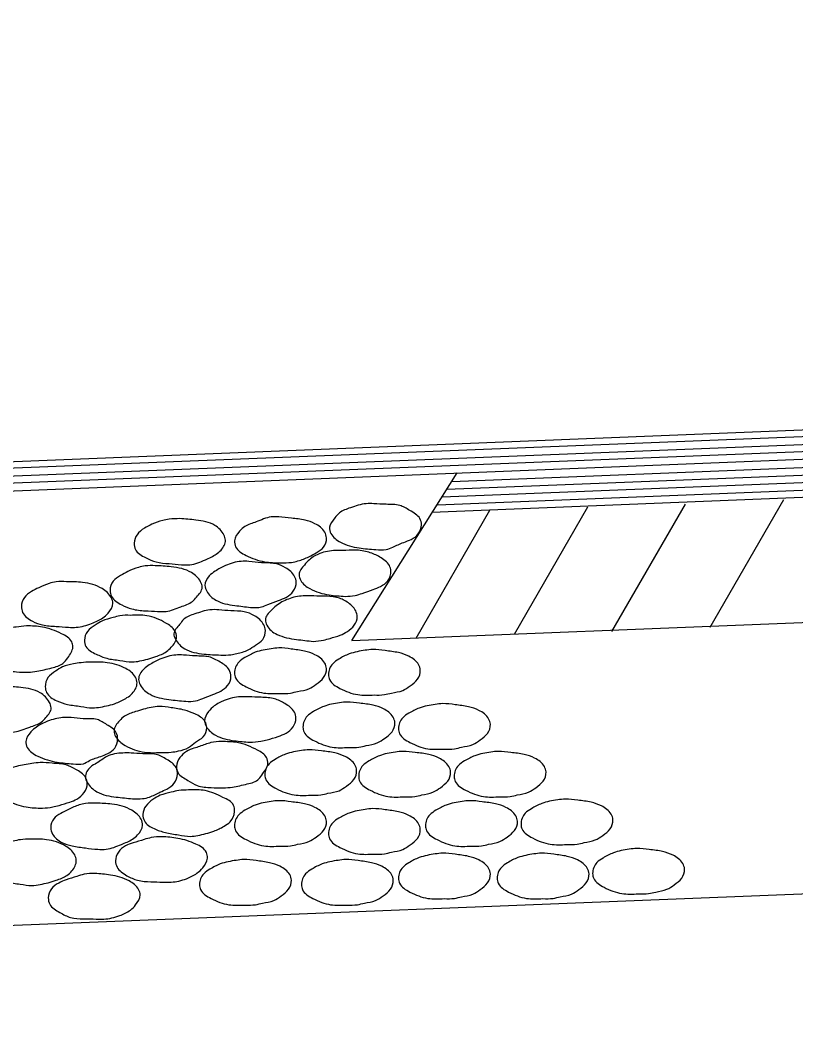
# Model space of a CAD drawing. Extents: x 634177 to 635904, y 289936 to 290970.
# Drawn here: x 635687.22 to 635691.21, y 290607.83 to 290612.98 of the extents above; entities that cross this region are included whole.
import ezdxf

# ---------------------------------------------------------------- set-up
doc = ezdxf.new("R2010")
doc.units = 0
doc.layers.add('R_Draft', color=7, linetype='Continuous')

msp = doc.modelspace()

# ---------------------------------------------------------------- linework, layer by layer
at = {"layer": 'R_Draft'}
for p, q in [((635679.808, 290610.3809), (635744.0617, 290612.9441)), ((635679.8833, 290610.4165), (635743.9929, 290612.9781)), ((635679.7231, 290610.3364), (635744.1369, 290612.9077)), ((635679.6398, 290610.2968), (635744.2081, 290612.8713)), ((635679.5557, 290610.2531), (635744.2809, 290612.8349)), ((635689.4381, 290610.6058), (635734.3831, 290612.3998)), ((635689.4114, 290610.5653), (635734.4122, 290612.3573)), ((635689.3629, 290610.4853), (635734.4632, 290612.2833)), ((635689.3872, 290610.5265), (635734.4373, 290612.3213)), ((635689.3354, 290610.4481), (635734.489, 290612.2445)), ((635688.9229, 290609.788), (635734.9177, 290611.6184)), ((635688.923, 290609.788), (635689.4648, 290610.6503)), ((635690.1345, 290610.4739), (635689.7576, 290609.8188)), ((635690.6376, 290610.4885), (635690.2591, 290609.8333)), ((635691.1432, 290610.5103), (635690.7646, 290609.8536)), ((635689.6314, 290610.4553), (635689.2521, 290609.7985)), ((635674.6986, 290607.8258), (635699.8144, 290608.8264))]:
    msp.add_line(p, q, dxfattribs=at)
for points in [[(635689.0466, 290610.2547), (635688.9609, 290610.2636), (635688.8646, 290610.2928), (635688.8161, 290610.3372), (635688.8088, 290610.3696), (635688.8363, 290610.4181), (635688.859, 290610.4432), (635688.9164, 290610.4699), (635688.9965, 290610.4909), (635689.0369, 290610.4909), (635689.0992, 290610.4877), (635689.1696, 290610.482), (635689.2213, 290610.4561), (635689.2731, 290610.4141), (635689.2812, 290610.3825), (635689.265, 290610.3356), (635689.2286, 290610.3073), (635689.1898, 290610.2919), (635689.134, 290610.2677), (635689.0992, 290610.2555), (635689.0466, 290610.2547)], [(635688.5581, 290610.186), (635688.4748, 290610.1925), (635688.3793, 290610.2248), (635688.326, 290610.2693), (635688.3203, 290610.3008), (635688.3454, 290610.3494), (635688.3737, 290610.3736), (635688.4311, 290610.3971), (635688.5088, 290610.423), (635688.5476, 290610.423), (635688.6123, 290610.4165), (635688.6827, 290610.4068), (635688.7336, 290610.3882), (635688.7838, 290610.3445), (635688.7927, 290610.3146), (635688.7781, 290610.2677), (635688.7401, 290610.2386), (635688.7021, 290610.2183), (635688.6463, 290610.1965), (635688.6123, 290610.1892), (635688.5581, 290610.186)], [(635688.0396, 290610.4141), (635688.1213, 290610.4068), (635688.2192, 290610.3793), (635688.2653, 290610.3308), (635688.2734, 290610.3041), (635688.2507, 290610.2523), (635688.2265, 290610.2321), (635688.1707, 290610.203), (635688.0898, 290610.1771), (635688.0469, 290610.1771), (635687.9838, 290610.1828), (635687.9167, 290610.1916), (635687.8625, 290610.2135), (635687.8107, 290610.2547), (635687.8043, 290610.2887), (635687.8188, 290610.3316), (635687.8568, 290610.3647), (635687.8956, 290610.385), (635687.9507, 290610.4044), (635687.9838, 290610.4108), (635688.0396, 290610.4141)], [(635688.8897, 290610.0145), (635688.8064, 290610.0218), (635688.7077, 290610.0541), (635688.6608, 290610.0962), (635688.6519, 290610.1261), (635688.6794, 290610.1755), (635688.7053, 290610.203), (635688.7587, 290610.2345), (635688.8396, 290610.2499), (635688.8776, 290610.2499), (635688.9399, 290610.2523), (635689.011, 290610.241), (635689.0669, 290610.2167), (635689.1162, 290610.173), (635689.1243, 290610.1455), (635689.1081, 290610.0938), (635689.0709, 290610.0655), (635689.0321, 290610.0493), (635688.9771, 290610.0299), (635688.9399, 290610.0186), (635688.8897, 290610.0145)], [(635687.9126, 290610.1722), (635687.9951, 290610.1666), (635688.0987, 290610.1366), (635688.1456, 290610.0897), (635688.1537, 290610.0614), (635688.1254, 290610.0105), (635688.1043, 290609.9886), (635688.0437, 290609.9603), (635687.9684, 290609.9369), (635687.924, 290609.9369), (635687.8609, 290609.9401), (635687.7921, 290609.9498), (635687.7404, 290609.9708), (635687.6878, 290610.0145), (635687.6805, 290610.0461), (635687.6959, 290610.0922), (635687.7339, 290610.1213), (635687.7719, 290610.1423), (635687.8261, 290610.1633), (635687.8609, 290610.1706), (635687.9126, 290610.1722)], [(635688.4028, 290609.9579), (635688.3211, 290609.9676), (635688.224, 290609.9951), (635688.1771, 290610.0412), (635688.1682, 290610.0703), (635688.1901, 290610.1197), (635688.2208, 290610.1439), (635688.2734, 290610.173), (635688.3551, 290610.1941), (635688.3939, 290610.1941), (635688.4586, 290610.1876), (635688.529, 290610.1828), (635688.5824, 290610.1617), (635688.6293, 290610.1164), (635688.6374, 290610.0873), (635688.622, 290610.0404), (635688.5872, 290610.0105), (635688.546, 290609.9935), (635688.491, 290609.9725), (635688.4586, 290609.9603), (635688.4028, 290609.9579)], [(635687.4564, 290610.0897), (635687.539, 290610.0857), (635687.6401, 290610.0541), (635687.687, 290610.0064), (635687.6942, 290609.9789), (635687.67, 290609.928), (635687.6433, 290609.9037), (635687.5851, 290609.8754), (635687.5066, 290609.8552), (635687.4662, 290609.8552), (635687.4031, 290609.86), (635687.3327, 290609.8673), (635687.2817, 290609.8867), (635687.2308, 290609.932), (635687.2243, 290609.9627), (635687.2397, 290610.0088), (635687.2761, 290610.0388), (635687.3141, 290610.059), (635687.3667, 290610.0808), (635687.4031, 290610.0889), (635687.4564, 290610.0897)], [(635688.7247, 290609.7824), (635688.639, 290609.7929), (635688.5387, 290609.8188), (635688.4861, 290609.8657), (635688.4788, 290609.8932), (635688.5088, 290609.9425), (635688.5346, 290609.966), (635688.5969, 290610.0008), (635688.6729, 290610.0169), (635688.7126, 290610.0169), (635688.7757, 290610.0153), (635688.8452, 290610.0088), (635688.8986, 290609.9854), (635688.9431, 290609.9393), (635688.9512, 290609.9102), (635688.9358, 290609.8657), (635688.9002, 290609.8341), (635688.8638, 290609.8147), (635688.8113, 290609.7985), (635688.7781, 290609.7897), (635688.7247, 290609.7824)], [(635687.7848, 290609.9166), (635687.869, 290609.915), (635687.9676, 290609.877), (635688.0129, 290609.8374), (635688.0218, 290609.805), (635687.9951, 290609.7524), (635687.9701, 290609.7306), (635687.9159, 290609.7047), (635687.8334, 290609.6821), (635687.7937, 290609.6772), (635687.7306, 290609.6853), (635687.6635, 290609.6958), (635687.6085, 290609.7177), (635687.5559, 290609.7565), (635687.5487, 290609.7897), (635687.564, 290609.8341), (635687.6045, 290609.8665), (635687.6409, 290609.8883), (635687.6959, 290609.9053), (635687.7306, 290609.915), (635687.7848, 290609.9166)], [(635688.2491, 290609.7128), (635688.1634, 290609.7177), (635688.0639, 290609.7452), (635688.0162, 290609.7953), (635688.0081, 290609.822), (635688.038, 290609.8705), (635688.059, 290609.8964), (635688.1157, 290609.9239), (635688.1933, 290609.945), (635688.2402, 290609.945), (635688.3017, 290609.9401), (635688.3696, 290609.9352), (635688.4222, 290609.915), (635688.4707, 290609.8681), (635688.4788, 290609.839), (635688.4651, 290609.7929), (635688.4287, 290609.763), (635688.3907, 290609.7395), (635688.3316, 290609.7201), (635688.3017, 290609.7144), (635688.2491, 290609.7128)], [(635687.2502, 290609.8624), (635687.3327, 290609.8568), (635687.4306, 290609.822), (635687.4831, 290609.7808), (635687.4888, 290609.7541), (635687.4629, 290609.6983), (635687.4378, 290609.6699), (635687.3804, 290609.6465), (635687.3036, 290609.6295), (635687.2607, 290609.6246), (635687.1984, 290609.6263), (635687.1256, 290609.6408), (635687.0771, 290609.6643), (635687.0253, 290609.7031), (635687.0181, 290609.7338), (635687.0318, 290609.7808), (635687.0698, 290609.8131), (635687.107, 290609.8317), (635687.1628, 290609.8503), (635687.1976, 290609.8568), (635687.2502, 290609.8624)], [(635688.5549, 290609.5155), (635688.4707, 290609.5171), (635688.3793, 290609.5494), (635688.326, 290609.5947), (635688.3203, 290609.6206), (635688.3421, 290609.6764), (635688.3737, 290609.6999), (635688.4271, 290609.7266), (635688.5088, 290609.7452), (635688.5476, 290609.7492), (635688.6115, 290609.7435), (635688.6802, 290609.733), (635688.7336, 290609.7144), (635688.7838, 290609.6716), (635688.7927, 290609.6433), (635688.7781, 290609.5963), (635688.7401, 290609.5624), (635688.7021, 290609.5389), (635688.6446, 290609.5252), (635688.6082, 290609.5171), (635688.5549, 290609.5155)], [(635688.0696, 290609.475), (635687.983, 290609.4839), (635687.8859, 290609.5106), (635687.835, 290609.5591), (635687.8269, 290609.5874), (635687.8536, 290609.6408), (635687.8811, 290609.6619), (635687.9369, 290609.691), (635688.0178, 290609.7128), (635688.0574, 290609.7128), (635688.1197, 290609.708), (635688.1885, 290609.7031), (635688.2459, 290609.6764), (635688.2928, 290609.636), (635688.3017, 290609.6028), (635688.2847, 290609.5559), (635688.2491, 290609.5276), (635688.2087, 290609.509), (635688.1569, 290609.4888), (635688.1197, 290609.4766), (635688.0696, 290609.475)], [(635689.0376, 290609.5073), (635688.9535, 290609.5089), (635688.8621, 290609.5412), (635688.8087, 290609.5865), (635688.8031, 290609.6124), (635688.8249, 290609.6682), (635688.8565, 290609.6917), (635688.9098, 290609.7184), (635688.9915, 290609.737), (635689.0304, 290609.741), (635689.0943, 290609.7354), (635689.163, 290609.7249), (635689.2164, 290609.7062), (635689.2665, 290609.6634), (635689.2754, 290609.6351), (635689.2609, 290609.5882), (635689.2229, 290609.5542), (635689.1848, 290609.5307), (635689.1274, 290609.517), (635689.091, 290609.5089), (635689.0376, 290609.5073)], [(635687.5802, 290609.6764), (635687.6659, 290609.6732), (635687.7614, 290609.6433), (635687.8107, 290609.5988), (635687.8188, 290609.5696), (635687.7945, 290609.5155), (635687.767, 290609.4936), (635687.7137, 290609.4661), (635687.6303, 290609.4451), (635687.5899, 290609.441), (635687.5301, 290609.4483), (635687.4621, 290609.4588), (635687.4063, 290609.4774), (635687.3537, 290609.5203), (635687.3473, 290609.5494), (635687.361, 290609.5963), (635687.3998, 290609.6295), (635687.4362, 290609.6521), (635687.492, 290609.6667), (635687.5317, 290609.6732), (635687.5802, 290609.6764)], [(635687.1353, 290609.5519), (635687.2211, 290609.5462), (635687.3206, 290609.5187), (635687.3683, 290609.4694), (635687.3772, 290609.4419), (635687.3505, 290609.3909), (635687.3262, 290609.3674), (635687.2672, 290609.3424), (635687.1887, 290609.3173), (635687.1491, 290609.3173), (635687.0852, 290609.323), (635687.0156, 290609.3359), (635686.9647, 290609.3496), (635686.9113, 290609.3949), (635686.904, 290609.4265), (635686.9194, 290609.471), (635686.959, 290609.5017), (635686.9962, 290609.5244), (635687.0496, 290609.5413), (635687.0852, 290609.5502), (635687.1353, 290609.5519)], [(635688.3988, 290609.2639), (635688.3195, 290609.272), (635688.2224, 290609.3003), (635688.1755, 290609.344), (635688.1666, 290609.3739), (635688.186, 290609.4216), (635688.216, 290609.4507), (635688.2677, 290609.4791), (635688.3518, 290609.4977), (635688.3923, 290609.4977), (635688.4578, 290609.4952), (635688.5265, 290609.4871), (635688.5791, 290609.4629), (635688.6277, 290609.4192), (635688.6357, 290609.3877), (635688.6212, 290609.3432), (635688.5856, 290609.3116), (635688.5443, 290609.2938), (635688.4877, 290609.2768), (635688.4562, 290609.2696), (635688.3988, 290609.2639)], [(635687.9401, 290609.2113), (635687.8576, 290609.2129), (635687.7573, 290609.2477), (635687.7088, 290609.2938), (635687.7007, 290609.323), (635687.729, 290609.3747), (635687.7549, 290609.3982), (635687.8107, 290609.4216), (635687.8924, 290609.4435), (635687.9329, 290609.4483), (635687.9951, 290609.4419), (635688.0623, 290609.4297), (635688.1157, 290609.4103), (635688.1682, 290609.3707), (635688.1771, 290609.3399), (635688.1593, 290609.2922), (635688.1197, 290609.2647), (635688.0841, 290609.2372), (635688.0315, 290609.2194), (635687.9943, 290609.2129), (635687.9401, 290609.2113)], [(635688.9067, 290609.2372), (635688.8226, 290609.2389), (635688.7312, 290609.2712), (635688.6778, 290609.3165), (635688.6721, 290609.3424), (635688.694, 290609.3982), (635688.7255, 290609.4217), (635688.7789, 290609.4484), (635688.8606, 290609.467), (635688.8994, 290609.471), (635688.9633, 290609.4653), (635689.0321, 290609.4548), (635689.0855, 290609.4362), (635689.1356, 290609.3934), (635689.1445, 290609.365), (635689.13, 290609.3181), (635689.0919, 290609.2842), (635689.0539, 290609.2607), (635688.9965, 290609.247), (635688.9601, 290609.2389), (635688.9067, 290609.2372)], [(635689.3977, 290609.2291), (635689.3136, 290609.2307), (635689.2222, 290609.263), (635689.1688, 290609.3083), (635689.1631, 290609.3342), (635689.1849, 290609.39), (635689.2165, 290609.4135), (635689.2699, 290609.4402), (635689.3516, 290609.4588), (635689.3904, 290609.4628), (635689.4543, 290609.4572), (635689.523, 290609.4466), (635689.5764, 290609.428), (635689.6266, 290609.3852), (635689.6355, 290609.3569), (635689.6209, 290609.3099), (635689.5829, 290609.276), (635689.5449, 290609.2525), (635689.4875, 290609.2388), (635689.4511, 290609.2307), (635689.3977, 290609.2291)], [(635687.4904, 290609.1531), (635687.4087, 290609.162), (635687.3084, 290609.1927), (635687.2542, 290609.2372), (635687.247, 290609.2688), (635687.2736, 290609.3173), (635687.302, 290609.3424), (635687.3594, 290609.3723), (635687.4362, 290609.3909), (635687.4799, 290609.3909), (635687.5414, 290609.3852), (635687.6134, 290609.3812), (635687.6643, 290609.3545), (635687.712, 290609.3132), (635687.7193, 290609.2801), (635687.704, 290609.234), (635687.6684, 290609.2065), (635687.632, 290609.1911), (635687.5753, 290609.1701), (635687.543, 290609.1539), (635687.4904, 290609.1531)], [(635688.254, 290609.2679), (635688.334, 290609.2623), (635688.4384, 290609.2235), (635688.4845, 290609.1854), (635688.4918, 290609.1547), (635688.4651, 290609.1029), (635688.4457, 290609.0754), (635688.3858, 290609.0496), (635688.309, 290609.0334), (635688.2621, 290609.0293), (635688.2006, 290609.031), (635688.1286, 290609.0415), (635688.0801, 290609.0682), (635688.0299, 290609.107), (635688.0218, 290609.1393), (635688.0396, 290609.1854), (635688.0728, 290609.217), (635688.1116, 290609.2332), (635688.169, 290609.2526), (635688.199, 290609.2623), (635688.254, 290609.2679)], [(635687.7954, 290608.9735), (635687.712, 290608.9824), (635687.6126, 290609.0091), (635687.5624, 290609.0576), (635687.5535, 290609.0843), (635687.5794, 290609.1369), (635687.6109, 290609.1563), (635687.6643, 290609.1911), (635687.746, 290609.2089), (635687.7881, 290609.2089), (635687.8487, 290609.2049), (635687.9167, 290609.2016), (635687.9717, 290609.1757), (635688.0194, 290609.1345), (635688.0275, 290609.0997), (635688.0105, 290609.0544), (635687.9725, 290609.0237), (635687.9369, 290609.0075), (635687.8827, 290608.9824), (635687.8471, 290608.9743), (635687.7954, 290608.9735)], [(635688.7103, 290608.9918), (635688.6262, 290608.9934), (635688.5348, 290609.0257), (635688.4814, 290609.071), (635688.4758, 290609.0969), (635688.4976, 290609.1527), (635688.5291, 290609.1762), (635688.5825, 290609.2029), (635688.6642, 290609.2215), (635688.703, 290609.2255), (635688.7669, 290609.2199), (635688.8357, 290609.2093), (635688.8891, 290609.1907), (635688.9392, 290609.1479), (635688.9481, 290609.1196), (635688.9336, 290609.0726), (635688.8956, 290609.0387), (635688.8575, 290609.0152), (635688.8001, 290609.0015), (635688.7637, 290608.9934), (635688.7103, 290608.9918)], [(635689.1931, 290608.9836), (635689.109, 290608.9852), (635689.0176, 290609.0176), (635688.9642, 290609.0628), (635688.9585, 290609.0887), (635688.9804, 290609.1445), (635689.0119, 290609.168), (635689.0653, 290609.1947), (635689.147, 290609.2133), (635689.1858, 290609.2173), (635689.2497, 290609.2117), (635689.3185, 290609.2012), (635689.3719, 290609.1826), (635689.422, 290609.1397), (635689.4309, 290609.1114), (635689.4163, 290609.0645), (635689.3783, 290609.0305), (635689.3403, 290609.007), (635689.2829, 290608.9933), (635689.2465, 290608.9852), (635689.1931, 290608.9836)], [(635689.6841, 290608.9836), (635689.5999, 290608.9852), (635689.5085, 290609.0176), (635689.4552, 290609.0628), (635689.4495, 290609.0887), (635689.4713, 290609.1445), (635689.5029, 290609.168), (635689.5563, 290609.1947), (635689.638, 290609.2133), (635689.6768, 290609.2173), (635689.7407, 290609.2117), (635689.8094, 290609.2012), (635689.8628, 290609.1826), (635689.913, 290609.1397), (635689.9219, 290609.1114), (635689.9073, 290609.0645), (635689.8693, 290609.0305), (635689.8313, 290609.007), (635689.7738, 290608.9933), (635689.7374, 290608.9852), (635689.6841, 290608.9836)], [(635687.3327, 290608.925), (635687.2486, 290608.9315), (635687.1491, 290608.9654), (635687.0981, 290609.0059), (635687.0941, 290609.0334), (635687.1167, 290609.0868), (635687.1434, 290609.1143), (635687.2, 290609.1402), (635687.2785, 290609.1547), (635687.3206, 290609.1596), (635687.3828, 290609.1563), (635687.4548, 290609.1474), (635687.5034, 290609.1248), (635687.5543, 290609.0835), (635687.5632, 290609.0528), (635687.547, 290609.0059), (635687.509, 290608.9719), (635687.4734, 290608.9565), (635687.4184, 290608.9396), (635687.3853, 290608.9315), (635687.3327, 290608.925)], [(635688.0841, 290609.0188), (635688.169, 290609.0156), (635688.2604, 290608.9808), (635688.3154, 290608.9396), (635688.3203, 290608.908), (635688.2976, 290608.8554), (635688.2661, 290608.832), (635688.2143, 290608.8069), (635688.131, 290608.7851), (635688.093, 290608.7802), (635688.0315, 290608.7875), (635687.9644, 290608.8004), (635687.9062, 290608.8198), (635687.8568, 290608.8595), (635687.8487, 290608.8926), (635687.8641, 290608.9363), (635687.9005, 290608.9703), (635687.9385, 290608.9913), (635687.9951, 290609.0075), (635688.0332, 290609.0156), (635688.0841, 290609.0188)], [(635687.6085, 290608.9509), (635687.6894, 290608.946), (635687.7921, 290608.9145), (635687.8398, 290608.8684), (635687.8471, 290608.8376), (635687.822, 290608.7875), (635687.7954, 290608.7657), (635687.7387, 290608.739), (635687.6603, 290608.7139), (635687.6174, 290608.7139), (635687.5535, 290608.7204), (635687.4856, 290608.7317), (635687.4322, 290608.7487), (635687.3845, 290608.7923), (635687.3756, 290608.8247), (635687.3909, 290608.8708), (635687.4265, 290608.8983), (635687.4662, 290608.9185), (635687.5212, 290608.942), (635687.5535, 290608.9493), (635687.6085, 290608.9509)], [(635688.5549, 290608.7299), (635688.4707, 290608.7315), (635688.3793, 290608.7639), (635688.326, 290608.8092), (635688.3203, 290608.8351), (635688.3421, 290608.8909), (635688.3737, 290608.9143), (635688.4271, 290608.941), (635688.5088, 290608.9596), (635688.5476, 290608.9637), (635688.6115, 290608.958), (635688.6802, 290608.9475), (635688.7336, 290608.9289), (635688.7838, 290608.886), (635688.7927, 290608.8577), (635688.7781, 290608.8108), (635688.7401, 290608.7768), (635688.7021, 290608.7534), (635688.6446, 290608.7396), (635688.6082, 290608.7315), (635688.5549, 290608.7299)], [(635689.5368, 290608.7299), (635689.4527, 290608.7315), (635689.3613, 290608.7639), (635689.3079, 290608.8092), (635689.3022, 290608.8351), (635689.3241, 290608.8909), (635689.3556, 290608.9143), (635689.409, 290608.941), (635689.4907, 290608.9596), (635689.5295, 290608.9637), (635689.5934, 290608.958), (635689.6621, 290608.9475), (635689.7155, 290608.9289), (635689.7657, 290608.886), (635689.7746, 290608.8577), (635689.76, 290608.8108), (635689.722, 290608.7768), (635689.684, 290608.7534), (635689.6266, 290608.7396), (635689.5902, 290608.7315), (635689.5368, 290608.7299)], [(635690.0277, 290608.7381), (635689.9436, 290608.7397), (635689.8522, 290608.7721), (635689.7988, 290608.8174), (635689.7932, 290608.8433), (635689.815, 290608.8991), (635689.8466, 290608.9225), (635689.8999, 290608.9492), (635689.9816, 290608.9678), (635690.0205, 290608.9719), (635690.0844, 290608.9662), (635690.1531, 290608.9557), (635690.2065, 290608.9371), (635690.2566, 290608.8942), (635690.2655, 290608.8659), (635690.251, 290608.819), (635690.213, 290608.785), (635690.1749, 290608.7616), (635690.1175, 290608.7478), (635690.0811, 290608.7397), (635690.0277, 290608.7381)], [(635689.0376, 290608.689), (635688.9535, 290608.6906), (635688.8621, 290608.723), (635688.8087, 290608.7683), (635688.8031, 290608.7942), (635688.8249, 290608.85), (635688.8565, 290608.8734), (635688.9098, 290608.9001), (635688.9915, 290608.9187), (635689.0304, 290608.9228), (635689.0943, 290608.9171), (635689.163, 290608.9066), (635689.2164, 290608.888), (635689.2665, 290608.8451), (635689.2754, 290608.8168), (635689.2609, 290608.7699), (635689.2229, 290608.7359), (635689.1848, 290608.7125), (635689.1274, 290608.6987), (635689.091, 290608.6906), (635689.0376, 290608.689)], [(635687.945, 290608.7786), (635688.0291, 290608.7697), (635688.1213, 290608.7406), (635688.1755, 290608.6977), (635688.1804, 290608.6686), (635688.1577, 290608.6184), (635688.127, 290608.5909), (635688.0728, 290608.5626), (635687.9943, 290608.5448), (635687.9523, 290608.5448), (635687.89, 290608.5465), (635687.822, 290608.5545), (635687.767, 290608.578), (635687.7161, 290608.6225), (635687.708, 290608.654), (635687.7234, 290608.6985), (635687.7598, 290608.7317), (635687.7986, 290608.7462), (635687.8552, 290608.764), (635687.8924, 290608.7737), (635687.945, 290608.7786)], [(635687.2712, 290608.7657), (635687.3537, 290608.7632), (635687.4516, 290608.7301), (635687.4985, 290608.6856), (635687.5066, 290608.6573), (635687.4839, 290608.6023), (635687.4581, 290608.5796), (635687.4031, 290608.5545), (635687.3206, 290608.5327), (635687.2785, 290608.5279), (635687.2178, 290608.5343), (635687.1507, 290608.5465), (635687.0957, 290608.5667), (635687.0431, 290608.6071), (635687.0358, 290608.6395), (635687.0504, 290608.6832), (635687.0909, 290608.7171), (635687.1256, 290608.739), (635687.1814, 290608.7551), (635687.2195, 290608.7632), (635687.2712, 290608.7657)], [(635689.3977, 290608.4599), (635689.3136, 290608.4615), (635689.2222, 290608.4939), (635689.1688, 290608.5392), (635689.1631, 290608.565), (635689.1849, 290608.6209), (635689.2165, 290608.6443), (635689.2699, 290608.671), (635689.3516, 290608.6896), (635689.3904, 290608.6936), (635689.4543, 290608.688), (635689.523, 290608.6775), (635689.5764, 290608.6589), (635689.6266, 290608.616), (635689.6355, 290608.5877), (635689.6209, 290608.5408), (635689.5829, 290608.5068), (635689.5449, 290608.4833), (635689.4875, 290608.4696), (635689.4511, 290608.4615), (635689.3977, 290608.4599)], [(635689.905, 290608.4599), (635689.8209, 290608.4615), (635689.7295, 290608.4939), (635689.6761, 290608.5392), (635689.6704, 290608.565), (635689.6923, 290608.6209), (635689.7238, 290608.6443), (635689.7772, 290608.671), (635689.8589, 290608.6896), (635689.8977, 290608.6936), (635689.9616, 290608.688), (635690.0304, 290608.6775), (635690.0838, 290608.6589), (635690.1339, 290608.616), (635690.1428, 290608.5877), (635690.1282, 290608.5408), (635690.0902, 290608.5068), (635690.0522, 290608.4833), (635689.9948, 290608.4696), (635689.9584, 290608.4615), (635689.905, 290608.4599)], [(635690.396, 290608.4844), (635690.3118, 290608.4861), (635690.2204, 290608.5184), (635690.1671, 290608.5637), (635690.1614, 290608.5896), (635690.1832, 290608.6454), (635690.2148, 290608.6689), (635690.2682, 290608.6955), (635690.3499, 290608.7142), (635690.3887, 290608.7182), (635690.4526, 290608.7125), (635690.5213, 290608.702), (635690.5747, 290608.6834), (635690.6249, 290608.6405), (635690.6338, 290608.6122), (635690.6192, 290608.5653), (635690.5812, 290608.5314), (635690.5432, 290608.5079), (635690.4857, 290608.4941), (635690.4493, 290608.4861), (635690.396, 290608.4844)], [(635688.3748, 290608.4272), (635688.2907, 290608.4288), (635688.1993, 290608.4611), (635688.1459, 290608.5064), (635688.1403, 290608.5323), (635688.1621, 290608.5881), (635688.1937, 290608.6116), (635688.247, 290608.6383), (635688.3287, 290608.6569), (635688.3676, 290608.6609), (635688.4315, 290608.6553), (635688.5002, 290608.6447), (635688.5536, 290608.6261), (635688.6037, 290608.5833), (635688.6126, 290608.555), (635688.5981, 290608.508), (635688.5601, 290608.4741), (635688.522, 290608.4506), (635688.4646, 290608.4369), (635688.4282, 290608.4288), (635688.3748, 290608.4272)], [(635688.8985, 290608.4272), (635688.8144, 290608.4288), (635688.723, 290608.4611), (635688.6696, 290608.5064), (635688.664, 290608.5323), (635688.6858, 290608.5881), (635688.7173, 290608.6116), (635688.7707, 290608.6383), (635688.8524, 290608.6569), (635688.8912, 290608.6609), (635688.9551, 290608.6553), (635689.0239, 290608.6447), (635689.0773, 290608.6261), (635689.1274, 290608.5833), (635689.1363, 290608.555), (635689.1218, 290608.508), (635689.0838, 290608.4741), (635689.0457, 290608.4506), (635688.9883, 290608.4369), (635688.9519, 290608.4288), (635688.8985, 290608.4272)], [(635687.602, 290608.5893), (635687.6821, 290608.5812), (635687.7776, 290608.5513), (635687.8269, 290608.5076), (635687.835, 290608.4793), (635687.8115, 290608.4276), (635687.7848, 290608.4009), (635687.7298, 290608.3726), (635687.649, 290608.3548), (635687.6085, 290608.3548), (635687.5446, 290608.3564), (635687.4767, 290608.3629), (635687.4217, 290608.3887), (635687.3699, 290608.4308), (635687.3626, 290608.464), (635687.3788, 290608.5101), (635687.416, 290608.54), (635687.4548, 290608.557), (635687.509, 290608.574), (635687.547, 290608.5853), (635687.602, 290608.5893)]]:
    msp.add_spline(points, degree=3, dxfattribs=at)

doc.saveas('drawing.dxf')
